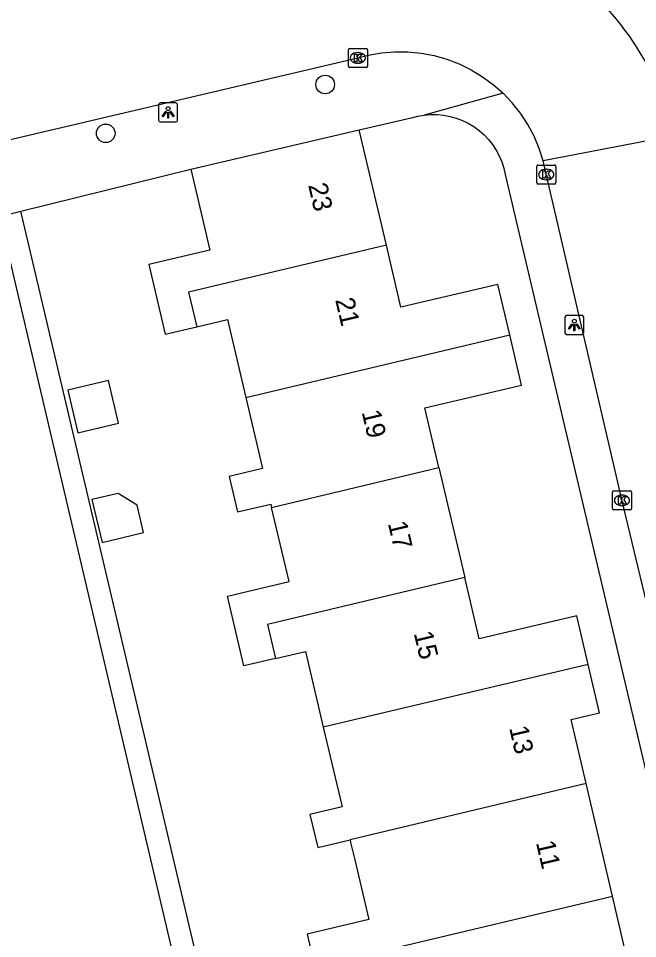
# Model space of a CAD drawing. Extents: x 158038 to 159242, y 380133 to 381214.
# Drawn here: x 158932.55 to 158965.08, y 380832.37 to 380880.68 of the extents above; entities that cross this region are included whole.
import ezdxf

# ---------------------------------------------------------------- set-up
doc = ezdxf.new("R2010")
doc.units = 0
for name, color, linetype in [('IMGEO_Boom', 7, 'Continuous'), ('IMGEO_Kolk', 7, 'Continuous'), ('IMGEO_Lichtpunt', 7, 'Continuous'), ('IMGEO_Muur', 7, 'Continuous'), ('IMGEO_Pand', 7, 'Continuous'), ('IMGEO_Pand_nummerreeks', 7, 'Continuous'), ('IMGEO_Rijbaan_lokaal_open', 7, 'Continuous'), ('IMGEO_Voetpad_open', 7, 'Continuous')]:
    doc.layers.add(name, color=color, linetype=linetype)

msp = doc.modelspace()

# ---------------------------------------------------------------- linework, layer by layer
at = {"layer": 'IMGEO_Boom'}
for centre in [(158948.666, 380877.214), (158937.135, 380874.65)]:
    msp.add_circle(centre, 0.489, dxfattribs=at)
at = {"layer": 'IMGEO_Kolk'}
for p, q in [((158949.883, 380878.182), (158949.883, 380879.034)), ((158949.958, 380879.108), (158950.81, 380879.108)), ((158950.371, 380878.888), (158950.396, 380878.888)), ((158950.884, 380879.034), (158950.884, 380878.182)), ((158950.394, 380878.328), (158950.369, 380878.328)), ((158950.81, 380878.108), (158949.958, 380878.108)), ((158959.782, 380872.061), (158959.782, 380872.913)), ((158959.857, 380872.987), (158960.709, 380872.987)), ((158960.783, 380872.913), (158960.783, 380872.061)), ((158960.27, 380872.767), (158960.295, 380872.767)), ((158960.709, 380871.987), (158959.857, 380871.987)), ((158960.293, 380872.207), (158960.268, 380872.207)), ((158963.758, 380854.952), (158963.758, 380855.804)), ((158963.833, 380855.878), (158964.685, 380855.878)), ((158964.246, 380855.658), (158964.271, 380855.658)), ((158964.759, 380855.804), (158964.759, 380854.952)), ((158964.269, 380855.098), (158964.244, 380855.098)), ((158964.685, 380854.878), (158963.833, 380854.878))]:
    msp.add_line(p, q, dxfattribs=at)
for points in [[(158949.883, 380878.182), (158949.883, 380879.034)], [(158949.958, 380879.108), (158950.81, 380879.108)], [(158950.204, 380878.808), (158950.327, 380878.808), (158950.327, 380878.657), (158950.457, 380878.808), (158950.621, 380878.808), (158950.475, 380878.657), (158950.628, 380878.408), (158950.476, 380878.408), (158950.391, 380878.572), (158950.327, 380878.505), (158950.327, 380878.408), (158950.204, 380878.408), (158950.204, 380878.808)], [(158950.884, 380879.034), (158950.884, 380878.182)], [(158950.81, 380878.108), (158949.958, 380878.108)], [(158959.782, 380872.061), (158959.782, 380872.913)], [(158959.857, 380872.987), (158960.709, 380872.987)], [(158960.783, 380872.913), (158960.783, 380872.061)], [(158960.103, 380872.687), (158960.226, 380872.687), (158960.226, 380872.536), (158960.356, 380872.687), (158960.52, 380872.687), (158960.374, 380872.536), (158960.527, 380872.287), (158960.375, 380872.287), (158960.29, 380872.451), (158960.226, 380872.384), (158960.226, 380872.287), (158960.103, 380872.287), (158960.103, 380872.687)], [(158960.709, 380871.987), (158959.857, 380871.987)], [(158963.758, 380854.952), (158963.758, 380855.804)], [(158963.833, 380855.878), (158964.685, 380855.878)], [(158964.079, 380855.578), (158964.202, 380855.578), (158964.202, 380855.427), (158964.332, 380855.578), (158964.496, 380855.578), (158964.35, 380855.427), (158964.503, 380855.178), (158964.351, 380855.178), (158964.266, 380855.342), (158964.202, 380855.275), (158964.202, 380855.178), (158964.079, 380855.178), (158964.079, 380855.578)], [(158964.759, 380855.804), (158964.759, 380854.952)], [(158964.685, 380854.878), (158963.833, 380854.878)]]:
    msp.add_lwpolyline(points, dxfattribs=at)
for centre, start, end in [((158949.96, 380879.032), 91.552, 178.448), ((158949.96, 380879.032), 91.552, 178.448), ((158950.808, 380879.032), 1.552, 88.448), ((158950.808, 380879.032), 1.552, 88.448), ((158949.96, 380878.184), 181.552, 268.448), ((158949.96, 380878.184), 181.552, 268.448), ((158950.808, 380878.184), 271.552, 358.448), ((158950.808, 380878.184), 271.552, 358.448), ((158959.859, 380872.911), 91.552, 178.448), ((158959.859, 380872.911), 91.552, 178.448), ((158960.707, 380872.911), 1.552, 88.448), ((158960.707, 380872.911), 1.552, 88.448), ((158959.859, 380872.063), 181.552, 268.448), ((158959.859, 380872.063), 181.552, 268.448), ((158960.707, 380872.063), 271.552, 358.448), ((158960.707, 380872.063), 271.552, 358.448), ((158963.835, 380855.802), 91.552, 178.448), ((158963.835, 380855.802), 91.552, 178.448), ((158964.683, 380855.802), 1.552, 88.448), ((158964.683, 380855.802), 1.552, 88.448), ((158963.835, 380854.954), 181.552, 268.448), ((158963.835, 380854.954), 181.552, 268.448), ((158964.683, 380854.954), 271.552, 358.448), ((158964.683, 380854.954), 271.552, 358.448)]:
    msp.add_arc(centre, 0.0765, start, end, dxfattribs=at)
for centre, major_axis, ratio, start_param, end_param in [((158950.37, 380878.608), (-0.387, 0.002), 0.722429, 4.712389, 7.853982), ((158950.395, 380878.608), (-0.39, 0.002), 0.717154, 1.570796, 4.712389), ((158960.269, 380872.487), (-0.387, 0.002), 0.722429, 4.712389, 7.853982), ((158960.294, 380872.487), (-0.39, 0.002), 0.717154, 1.570796, 4.712389), ((158964.245, 380855.378), (-0.387, 0.002), 0.722429, 4.712389, 7.853982), ((158964.27, 380855.378), (-0.39, 0.002), 0.717154, 1.570796, 4.712389)]:
    msp.add_ellipse(centre, major_axis=major_axis, ratio=ratio, start_param=start_param, end_param=end_param, dxfattribs=at)
at = {"layer": 'IMGEO_Lichtpunt'}
for p, q in [((158940.818, 380876.245), (158940.01, 380876.245)), ((158940.818, 380876.245), (158940.01, 380876.245)), ((158939.916, 380876.15), (158939.916, 380875.343)), ((158939.916, 380876.15), (158939.916, 380875.343)), ((158940.912, 380875.343), (158940.912, 380876.15)), ((158940.912, 380875.343), (158940.912, 380876.15)), ((158940.01, 380875.249), (158940.818, 380875.249)), ((158940.01, 380875.249), (158940.818, 380875.249)), ((158961.257, 380864.989), (158961.257, 380864.182)), ((158961.257, 380864.989), (158961.257, 380864.182)), ((158962.159, 380865.084), (158961.351, 380865.084)), ((158962.159, 380865.084), (158961.351, 380865.084)), ((158962.253, 380864.182), (158962.253, 380864.989)), ((158962.253, 380864.182), (158962.253, 380864.989)), ((158961.351, 380864.088), (158962.159, 380864.088)), ((158961.351, 380864.088), (158962.159, 380864.088))]:
    msp.add_line(p, q, dxfattribs=at)
for points in [[(158940.29, 380875.814), (158940.329, 380875.786), (158940.141, 380875.524), (158940.103, 380875.551), (158940.29, 380875.814)], [(158940.392, 380875.766), (158940.439, 380875.766), (158940.439, 380875.444), (158940.392, 380875.444), (158940.392, 380875.766)], [(158940.502, 380875.786), (158940.54, 380875.813), (158940.727, 380875.551), (158940.688, 380875.523), (158940.502, 380875.786)], [(158961.631, 380864.653), (158961.67, 380864.625), (158961.482, 380864.363), (158961.444, 380864.39), (158961.631, 380864.653)], [(158961.843, 380864.625), (158961.881, 380864.652), (158962.068, 380864.39), (158962.029, 380864.362), (158961.843, 380864.625)], [(158961.733, 380864.605), (158961.78, 380864.605), (158961.78, 380864.283), (158961.733, 380864.283), (158961.733, 380864.605)]]:
    msp.add_lwpolyline(points, dxfattribs=at)
for centre in [(158940.415, 380875.948), (158961.756, 380864.787)]:
    msp.add_circle(centre, 0.0994, dxfattribs=at)
for centre, start, end in [((158940.01, 380876.15), 90, 180), ((158940.01, 380876.15), 90, 180), ((158940.818, 380876.15), 0, 90), ((158940.818, 380876.15), 0, 90), ((158940.01, 380875.343), 180, 270), ((158940.01, 380875.343), 180, 270), ((158940.818, 380875.343), 270, 0), ((158940.818, 380875.343), 270, 360), ((158961.351, 380864.989), 90, 180), ((158961.351, 380864.989), 90, 180), ((158962.159, 380864.989), 0, 90), ((158962.159, 380864.989), 0, 90), ((158961.351, 380864.182), 180, 270), ((158961.351, 380864.182), 180, 270), ((158962.159, 380864.182), 270, 0), ((158962.159, 380864.182), 270, 360)]:
    msp.add_arc(centre, 0.0946, start, end, dxfattribs=at)
at = {"layer": 'IMGEO_Muur'}
msp.add_lwpolyline([(158932.668, 380870.561), (158941.599, 380872.768)], dxfattribs=at)
at = {"layer": 'IMGEO_Pand'}
for points in [[(158941.599, 380872.768), (158950.45, 380874.834)], [(158951.878, 380868.779), (158950.45, 380874.834)], [(158941.599, 380872.768), (158942.604, 380868.51), (158939.401, 380867.755), (158940.263, 380864.099), (158941.924, 380864.49)], [(158951.878, 380868.779), (158941.491, 380866.314), (158941.924, 380864.49)], [(158958.36, 380864.077), (158957.737, 380866.719), (158952.647, 380865.518), (158951.878, 380868.779)], [(158941.924, 380864.49), (158943.534, 380864.87), (158944.497, 380860.785)], [(158944.497, 380860.785), (158958.36, 380864.077)], [(158954.635, 380857.097), (158953.896, 380860.233), (158958.983, 380861.433), (158958.36, 380864.077)], [(158935.138, 380861.159), (158935.665, 380858.922), (158937.802, 380859.426), (158937.275, 380861.663), (158935.138, 380861.159)], [(158944.497, 380860.785), (158945.377, 380857.054), (158943.613, 380856.638), (158944.053, 380854.772), (158945.804, 380855.184), (158945.845, 380855.01)], [(158945.845, 380855.01), (158954.635, 380857.097)], [(158954.635, 380857.097), (158955.996, 380851.324)], [(158936.411, 380855.416), (158936.94, 380853.172), (158939.12, 380853.686), (158938.779, 380855.132), (158937.795, 380855.743), (158936.411, 380855.416)], [(158946.056, 380847.079), (158944.395, 380846.687), (158943.532, 380850.346), (158946.765, 380851.109), (158945.845, 380855.01)], [(158955.996, 380851.324), (158945.632, 380848.864), (158946.056, 380847.079)], [(158962.481, 380846.768), (158961.881, 380849.315), (158956.755, 380848.106), (158955.996, 380851.324)], [(158946.056, 380847.079), (158947.624, 380847.449), (158948.563, 380843.465)], [(158962.481, 380846.768), (158948.563, 380843.465)], [(158962.379, 380840.503), (158961.593, 380843.866), (158963.082, 380844.218), (158962.481, 380846.768)], [(158948.563, 380843.465), (158949.549, 380839.285), (158947.865, 380838.888), (158948.274, 380837.154), (158949.969, 380837.556)], [(158962.379, 380840.503), (158949.969, 380837.556)], [(158963.76, 380834.589), (158962.379, 380840.503)], [(158949.969, 380837.556), (158950.003, 380837.411), (158950.217, 380836.502), (158950.955, 380833.37), (158947.714, 380832.606), (158948.567, 380828.989), (158950.272, 380829.391)], [(158950.272, 380829.391), (158949.823, 380831.28), (158963.76, 380834.589)], [(158966.636, 380829.032), (158966.006, 380831.701), (158964.517, 380831.35), (158963.76, 380834.589)]]:
    msp.add_lwpolyline(points, dxfattribs=at)
at = {"layer": 'IMGEO_Rijbaan_lokaal_open'}
for points in [[(158923.281, 380872.248), (158930.472, 380873.947), (158950.388, 380878.611), (158950.931, 380878.751), (158951.617, 380878.871), (158952.312, 380878.928), (158953.009, 380878.924), (158953.702, 380878.857), (158954.387, 380878.728), (158955.057, 380878.539), (158955.708, 380878.291), (158956.334, 380877.985), (158956.931, 380877.625), (158957.493, 380877.213), (158958.015, 380876.752)], [(158960.123, 380873.199), (158959.91, 380873.862), (158959.638, 380874.503), (158959.309, 380875.118), (158958.927, 380875.7), (158958.495, 380876.247), (158958.015, 380876.752)], [(158966.967, 380874.525), (158960.123, 380873.199)], [(158965.538, 380850.038), (158964.251, 380855.419), (158960.277, 380872.519), (158960.123, 380873.199)]]:
    msp.add_lwpolyline(points, dxfattribs=at)
msp.add_arc((158952.689, 380871.318), 14.634, 12.6586, 103.3388, dxfattribs=at)
at = {"layer": 'IMGEO_Voetpad_open'}
for points in [[(158958.015, 380876.752), (158953.862, 380875.608)], [(158950.45, 380874.834), (158953.183, 380875.456), (158953.193, 380875.459), (158953.524, 380875.548), (158953.862, 380875.608)], [(158953.862, 380875.608), (158954.203, 380875.637), (158954.546, 380875.635), (158954.887, 380875.603), (158955.224, 380875.54), (158955.554, 380875.448), (158955.874, 380875.326), (158956.183, 380875.176), (158956.476, 380875), (158956.753, 380874.797), (158957.011, 380874.571), (158957.247, 380874.323), (158957.46, 380874.055), (158957.649, 380873.768), (158957.811, 380873.466), (158957.945, 380873.151), (158958.051, 380872.825), (158958.127, 380872.491), (158973.869, 380805.732), (158972.216, 380805.341), (158973.047, 380801.587), (158971.781, 380801.286)], [(158932.668, 380870.561), (158941.599, 380872.768)], [(158931.53, 380870.28), (158932.668, 380870.561)], [(158931.53, 380870.28), (158941.333, 380828.704), (158942.474, 380828.973), (158932.668, 380870.561)]]:
    msp.add_lwpolyline(points, dxfattribs=at)

# ---------------------------------------------------------------- texts
at = {"layer": 'IMGEO_Pand_nummerreeks'}
for s, rotation, p in [('23', 283.276, (158947.766, 380871.929)), ('21', 283.276, (158949.187, 380865.907)), ('19', 283.276, (158950.577, 380860.016)), ('17', 283.2654, (158951.955, 380854.174)), ('15', 283.2712, (158953.316, 380848.401)), ('13', 283.1549, (158958.326, 380843.43)), ('11', 283.1434, (158959.734, 380837.406))]:
    msp.add_text(s, height=1, rotation=rotation, dxfattribs=at).set_placement(p)

doc.saveas('drawing.dxf')
